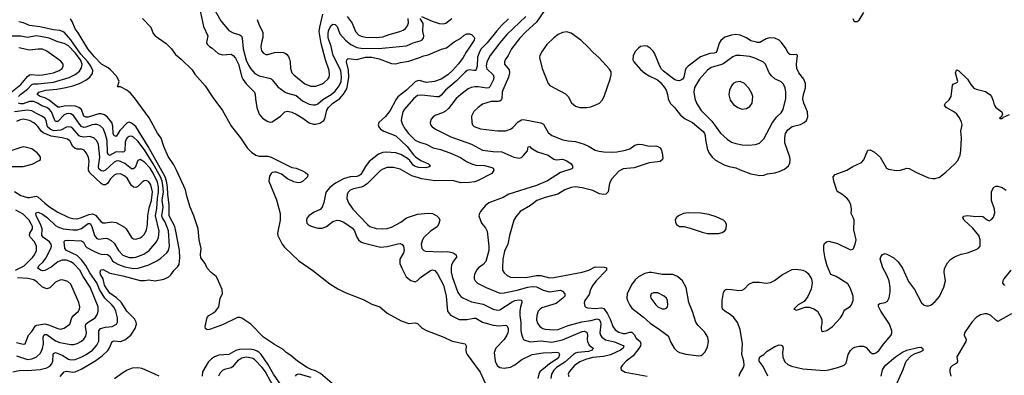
# Model space of a CAD drawing. Header units: inches. Extents: x 1834610 to 2027685, y 642842 to 774116.
# Tile 519 of 632: x 1963198 to 1972289, y 723759 to 727040. Entities that reach past the tile are written whole.
import ezdxf

# ---------------------------------------------------------------- set-up
doc = ezdxf.new("R2010")
doc.units = ezdxf.units.IN
doc.header["$MEASUREMENT"] = 0
doc.layers.add('B9762', color=7, linetype='Continuous')
doc.layers.add('B9772', color=7, linetype='Continuous')

msp = doc.modelspace()

# ---------------------------------------------------------------- linework, layer by layer
at = {"layer": 'B9762', "color": 5}
for points, elevation in [([(1964859.4, 727150), (1964895.3, 726975.3), (1964934.9, 726890), (1964924.4, 726830), (1964930, 726814), (1964950, 726792.4), (1964976.6, 726776.6), (1965030, 726727.5), (1965070, 726716.9), (1965150, 726721.8), (1965170, 726710.2), (1965190, 726685.4), (1965217.7, 726630), (1965249, 726510), (1965258.4, 726490), (1965290, 726449.2), (1965366.3, 726370), (1965372.8, 726350), (1965374.7, 726310), (1965387.8, 726230), (1965409.5, 726169.5), (1965438.7, 726130), (1965490, 726099.1), (1965510, 726094.9), (1965530, 726096.9), (1965606.3, 726150), (1965647.6, 726190), (1965670, 726194.5), (1965710, 726186.3), (1965750, 726168.1), (1965812, 726132), (1965870, 726088.3), (1965910, 726076.9), (1965930, 726075.9), (1965970, 726086.4), (1966006.2, 726110), (1966016.1, 726123.9), (1966034.5, 726205.5), (1966048.8, 726230), (1966090.2, 726269.8), (1966150.4, 726310), (1966186.9, 726353.1), (1966217.3, 726402.7), (1966226.3, 726433.7), (1966236, 726510), (1966234.6, 726574.5), (1966216.5, 726650), (1966218.9, 726670), (1966230, 726681.1), (1966310, 726672.7), (1966390, 726692.9), (1966450, 726692.5), (1966517.7, 726677.7), (1966630, 726634.2), (1966670, 726632.2), (1966713.9, 726646.1), (1966790, 726657.5), (1966890.4, 726689.6), (1966930, 726707), (1966970, 726716.2), (1967093.1, 726766.9), (1967139.8, 726780.2), (1967210, 726834.6), (1967271.6, 726868.4), (1967302, 726898), (1967328, 726910), (1967350, 726910.7), (1967370, 726904), (1967390, 726881), (1967396.3, 726870), (1967395.5, 726850), (1967319.5, 726740.5), (1967291.4, 726690), (1967250, 726632.5), (1967195.1, 726570), (1967151.7, 726530), (1967090, 726491.3), (1967028.7, 726468.7), (1966950, 726458.7), (1966890, 726478), (1966870, 726475.8), (1966850, 726465.8), (1966770, 726389.3), (1966690, 726326.9), (1966670, 726301), (1966617.7, 726202.3), (1966574.1, 726145.9), (1966513.8, 726090), (1966507.9, 726070), (1966513.8, 726050), (1966529, 726029), (1966559.5, 726010), (1966670, 725968.8), (1966775.3, 725870), (1966832.9, 725792.9), (1966852.9, 725772.9), (1966900.3, 725740.3), (1966973, 725710), (1966991, 725690), (1966978.3, 725681.7), (1966947.1, 725672.9), (1966883, 725677), (1966850, 725684.4), (1966830, 725698.5), (1966799.5, 725739.5), (1966777.7, 725757.7), (1966715.7, 725795.7), (1966670.1, 725809.9), (1966582.9, 725817.1), (1966550, 725813), (1966510, 725799.1), (1966426.1, 725730), (1966390, 725685), (1966347.2, 725612.8), (1966330, 725598.4), (1966310, 725592), (1966250, 725589.9), (1966186.8, 725570), (1966114, 725530), (1966062.2, 725490), (1966029.3, 725450), (1966020.6, 725430), (1966006, 725354), (1965991.1, 725308.9), (1965972.1, 725287.9), (1965910, 725259.8), (1965868.8, 725230), (1965852, 725210), (1965845.3, 725190), (1965850, 725162), (1965866.2, 725146.2), (1965890, 725136), (1965950, 725117.4), (1965990, 725114.9), (1966030, 725131.8), (1966090, 725178.5), (1966130, 725189.3), (1966150, 725186.7), (1966190.3, 725170), (1966270, 725115.9), (1966290.1, 725090.1), (1966311.8, 725031.8), (1966325, 725010), (1966348.7, 724990), (1966370, 724980.6), (1966530, 724942.3), (1966590, 724947.1), (1966690, 724973), (1966710, 724974.4), (1966730, 724966.7), (1966741.5, 724950), (1966748.9, 724910), (1966742.8, 724890), (1966709.1, 724830), (1966709.1, 724790.9), (1966726.1, 724746.1), (1966767.9, 724667.9), (1966810, 724631.8), (1966850, 724620.9), (1966870, 724633.4), (1966897.7, 724662.3), (1966990, 724727), (1967010, 724732.6), (1967030, 724724.7), (1967054.5, 724694.5), (1967111.6, 724590), (1967135, 724490), (1967149.4, 724350), (1967174.7, 724314.7), (1967254.4, 724274.4), (1967327.1, 724272.8), (1967390, 724287.2), (1967410, 724286.2), (1967471.7, 724250), (1967570, 724221.5), (1967625.6, 724214.4), (1967682.8, 724222.7), (1967696.6, 724216.6), (1967708.5, 724190), (1967709.4, 724170), (1967706.4, 724150), (1967697, 724130), (1967672.6, 724090), (1967594.7, 724010), (1967579.7, 723970), (1967588.4, 723888.4), (1967607.9, 723850), (1967630, 723830.3), (1967670, 723823.2), (1967730, 723835), (1967770, 723855), (1967834.2, 723905.8), (1967929.9, 723950.1), (1968030, 723966.5), (1968110, 723967.6), (1968152.9, 723972.9), (1968173.7, 723970), (1968182.5, 723950), (1968175.9, 723930), (1968159.6, 723910), (1968090, 723864.5), (1968050.8, 723829.2), (1968021.2, 723810), (1968001.1, 723790), (1967990.6, 723770), (1967981, 723730)], 320), ([(1964986.7, 727150), (1965054.5, 727030), (1965130, 726939), (1965170, 726916.9), (1965230, 726900.9), (1965246.9, 726886.9), (1965252.3, 726870), (1965260.1, 726770), (1965290, 726664.9), (1965310, 726619.7), (1965330, 726588.3), (1965370, 726544.2), (1965410, 726522.1), (1965515.8, 726495.8), (1965530, 726484.6), (1965581.2, 726421.2), (1965650.3, 726370), (1965670, 726360.5), (1965750, 726339.1), (1965807.8, 726290), (1965870, 726259.3), (1965907, 726253), (1965930, 726255.4), (1965950, 726262.7), (1965997.5, 726302.5), (1966073.3, 726350), (1966110, 726378.8), (1966147.9, 726430), (1966165.5, 726470), (1966170.7, 726510), (1966162.1, 726570), (1966091.1, 726710), (1966073.2, 726793.2), (1966046.4, 726873.6), (1966044.8, 726910), (1966050, 726935.8), (1966070, 726983.1), (1966090, 726999.5), (1966110, 726996.4), (1966130, 726975.5), (1966153.8, 726910), (1966205.5, 726850), (1966255.6, 726810), (1966310, 726784.2), (1966350, 726777.3), (1966510, 726773.7), (1966770, 726799.4), (1966830, 726826.7), (1966895.9, 726844.1), (1966910, 726851.4), (1966925.8, 726870), (1966930.7, 726890), (1966921.5, 726930), (1966924.5, 727004.5), (1966897.2, 727050)], 340), ([(1965390, 727042.4), (1965410.2, 726990), (1965443.8, 726923.8), (1965444.3, 726875.7), (1965430.3, 726830), (1965425.7, 726790), (1965432.3, 726752.3), (1965450, 726730.7), (1965470, 726718), (1965490, 726717.1), (1965550, 726737.4), (1965590, 726740.3), (1965630, 726735.8), (1965650, 726730.4), (1965661.8, 726721.8), (1965680, 726700), (1965690, 726674.8), (1965696.2, 726650), (1965699.1, 726590), (1965712, 726550), (1965729.4, 726529.4), (1965830, 726449), (1965886.2, 726426.2), (1965933.5, 726426.5), (1965990, 726448.2), (1966010, 726461.3), (1966043.1, 726490), (1966055, 726510), (1966059.3, 726530), (1966054.8, 726570), (1966021.1, 726670), (1965981.4, 726821.4), (1965963.1, 726930), (1965967.9, 726970), (1965997.5, 727090)], 360), ([(1966221.2, 727070), (1966268.3, 727008.3), (1966297.1, 726930), (1966330, 726897.1), (1966350, 726886.8), (1966390, 726878.3), (1966490, 726875.1), (1966550, 726882.5), (1966610, 726904.1), (1966707.3, 726930), (1966737.2, 726942.8), (1966760.5, 726959.5), (1966778.5, 726981.5), (1966788.3, 727010), (1966785, 727050)], 360), ([(1966909.2, 727070), (1967005.2, 727025.2), (1967070, 727004), (1967110, 727001.4), (1967132.1, 727007.9), (1967186.6, 727050)], 340), ([(1967870.9, 727070), (1967697.1, 726902.9), (1967632.6, 726827.4), (1967542.7, 726710), (1967511.9, 726650), (1967503.5, 726610), (1967510, 726586.7), (1967570.2, 726530), (1967577.1, 726510), (1967572.1, 726487.9), (1967539.9, 726420.1), (1967530.1, 726409.9), (1967510, 726406.8), (1967430, 726419.6), (1967400.4, 726419.6), (1967366.8, 726413.2), (1967339.3, 726400.7), (1967270, 726350.7), (1967227.2, 726312.8), (1967158.3, 726221.7), (1967130, 726195.5), (1967100.6, 726179.4), (1967040.6, 726159.4), (1967015.9, 726144.1), (1966997.8, 726122.3), (1966988.8, 726090), (1966992.2, 726070), (1967006.7, 726050), (1967038, 726030), (1967178.7, 725958.7), (1967370, 725891.1), (1967470, 725836.9), (1967570, 725822.7), (1967650, 725819.3), (1967760.7, 725770), (1967810, 725762.8), (1967830, 725769.2), (1967850, 725787.6), (1967885.4, 725830), (1967893.2, 725866.8), (1967909.4, 725870.6), (1967918.2, 725858.2), (1967979.7, 725819.7), (1968078, 725790), (1968130, 725752.9), (1968153.1, 725746.9), (1968210, 725751.6), (1968250, 725737.5), (1968288.9, 725710), (1968303.1, 725690), (1968302, 725670), (1968294.9, 725665.1), (1968190, 725629.9), (1968070, 725551.7), (1967968.7, 725511.3), (1967713, 725430), (1967661.4, 725398.6), (1967530.2, 725349.8), (1967496.9, 725323.1), (1967451.3, 725268.7), (1967442, 725250), (1967438.7, 725230), (1967461.6, 725161.6), (1967498, 725118), (1967512.9, 725090), (1967528.8, 724948.8), (1967528.3, 724910), (1967500.5, 724810), (1967477.9, 724782.1), (1967433.7, 724750), (1967416.5, 724730), (1967398.7, 724690), (1967393.7, 724670), (1967394.9, 724650), (1967402.6, 724630), (1967426.4, 724610), (1967505.5, 724570), (1967630, 724517.6), (1967670, 724519.8), (1967790, 724544.6), (1967888.3, 724571.7), (1967930, 724576.6), (1967970, 724574.6), (1968030, 724545.6), (1968090, 724529.5), (1968190, 724542.7), (1968210, 724534.9), (1968232.4, 724510), (1968230.2, 724489.8), (1968212.7, 724470), (1968150, 724421.7), (1968020.1, 724379.9), (1968002.6, 724370), (1967985.3, 724350), (1967971.3, 724310), (1967968.3, 724270), (1967978.5, 724238.5), (1968000.3, 724210), (1968028.4, 724190), (1968050, 724184.6), (1968130, 724177.1), (1968170, 724179.8), (1968262.7, 724217.3), (1968387.6, 724252.4), (1968470, 724263.5), (1968530, 724279.8), (1968550, 724270.9), (1968561.5, 724250), (1968564.2, 724230), (1968555.6, 724150), (1968560.8, 724130), (1968573.5, 724110), (1968606.5, 724086.5), (1968690, 724066.7), (1968774.6, 724030), (1968771.3, 724010), (1968745.2, 723990), (1968653.1, 723946.9), (1968588.4, 723931.6), (1968490, 723922.8), (1968430, 723907.4), (1968370, 723884.3), (1968321.5, 723850), (1968270.2, 723790), (1968262.3, 723770), (1968268.8, 723748.8)], 360), ([(1968050, 727134), (1967970, 727016.8), (1967870, 726928.6), (1967813.3, 726866.7), (1967738.1, 726770), (1967707.2, 726710), (1967680.5, 726670), (1967673.2, 726650), (1967674.5, 726630), (1967716.1, 726576.1), (1967721.7, 726550), (1967711.8, 726510), (1967658.8, 726390), (1967653.6, 726370), (1967650.1, 726310), (1967642.1, 726297.9), (1967632.2, 726287.8), (1967616.4, 726283.6), (1967550, 726285.2), (1967470, 726258.8), (1967430, 726230.9), (1967390, 726191.1), (1967368.2, 726150), (1967371.2, 726090), (1967379.7, 726070), (1967394.1, 726054.1), (1967453.8, 726033.8), (1967610, 726012.8), (1967684.5, 726015.5), (1967729.4, 726030), (1967750, 726044.9), (1967802, 726098), (1967830, 726114.4), (1967850, 726118.3), (1968010, 726088.2), (1968035.3, 726075.3), (1968079, 725999), (1968111, 725971), (1968211.9, 725931.9), (1968261, 725921), (1968330, 725914.5), (1968410.8, 725890), (1968456.3, 725870), (1968510, 725836.5), (1968547.9, 725827.9), (1968590, 725820.8), (1968658.9, 725818.9), (1968710, 725821.5), (1968790, 725834.7), (1968830, 725849.1), (1968877.1, 725882.9), (1968910, 725890.2), (1968947.4, 725887.4), (1969010, 725871.5), (1969070, 725874.3), (1969090, 725870.3), (1969110, 725857.1), (1969120.5, 725840.5), (1969130.2, 725810), (1969134.9, 725765.1), (1969131.8, 725748.2), (1969110, 725731.8), (1969010, 725718.1), (1968870, 725672.7), (1968770, 725663.1), (1968730, 725642.2), (1968663.8, 725570), (1968645.2, 725530), (1968630.3, 725450), (1968610, 725429.7), (1968590, 725426), (1968550, 725431.9), (1968490, 725464.8), (1968390, 725488.3), (1968330, 725496), (1968290, 725492.5), (1968230, 725469.8), (1968166.4, 725430), (1968050, 725399.5), (1967972.2, 725370), (1967915.6, 725324.4), (1967817.6, 725270), (1967778.6, 725221.4), (1967761.8, 725190), (1967719.3, 725050), (1967705.8, 724970), (1967674.9, 724905.1), (1967659.8, 724830), (1967654.8, 724750), (1967656.8, 724730), (1967670, 724704), (1967698.6, 724678.6), (1967730, 724663.7), (1967870, 724661.3), (1967970, 724678.6), (1968010, 724680.7), (1968090, 724658), (1968130, 724660.8), (1968390, 724710.1), (1968452.5, 724727.5), (1968510, 724758), (1968595.1, 724755.1), (1968616.3, 724750), (1968615.6, 724730), (1968519.8, 724630), (1968489.4, 724590), (1968467.4, 724550), (1968455, 724505), (1968415.2, 724450), (1968408.3, 724428.3), (1968417.1, 724397.1), (1968426.5, 724386.5), (1968440.6, 724380.6), (1968510, 724373.9), (1968570, 724382.2), (1968590, 724374.1), (1968626.1, 724326.1), (1968654, 724270), (1968673.1, 724210), (1968697.2, 724177.2), (1968730, 724155.6), (1968770, 724143.8), (1968790, 724145.4), (1968830, 724158), (1968850, 724156), (1968870, 724134.5), (1968890, 724100.5), (1968926.3, 724070), (1968933.9, 724050), (1968929.5, 724030), (1968915.5, 724004.5), (1968860.8, 723939.2), (1968798, 723890), (1968759.5, 723850), (1968747.7, 723830), (1968750.6, 723810), (1968787.3, 723787.3), (1968990.1, 723750.1)], 380), ([(1963572, 723748.1), (1963610, 723791.1), (1963630, 723795.9), (1963688.3, 723788.3), (1963710, 723790.8), (1963765.3, 723814.7), (1963890.7, 723889.3), (1963961.1, 723938.9), (1964012.1, 723987.9), (1964028.2, 724011.8), (1964050.5, 724069.5), (1964070, 724077.5), (1964130, 724070.7), (1964170, 724085.3), (1964225.7, 724130), (1964264.6, 724190), (1964276.5, 724230), (1964274.2, 724250), (1964259.3, 724279.3), (1964187.1, 724350), (1964134.1, 724434.1), (1964093.5, 724473.5), (1964030, 724517), (1963990, 724574.1), (1963981.9, 724590), (1963967.5, 724647.5), (1963944.5, 724690), (1963940.9, 724710), (1963947.4, 724732.6), (1963970, 724735.2), (1964030, 724702), (1964150, 724677.4), (1964310, 724633.1), (1964350, 724632.5), (1964390, 724638.1), (1964450, 724631.7), (1964530, 724645.5), (1964573.9, 724666.1), (1964595, 724685), (1964625.8, 724730), (1964658, 724762), (1964670, 724781.3), (1964676.9, 724843.1), (1964672.6, 724912.6), (1964639.7, 725090), (1964629.2, 725130), (1964578.1, 725230), (1964577.2, 725330), (1964565.6, 725425.6), (1964562.7, 725497.3), (1964553.3, 725550), (1964540.4, 725590), (1964385.8, 725870), (1964270, 726055.3), (1964230, 726086.1), (1964210, 726092.9), (1964190, 726086.8), (1964124.1, 726015.9), (1964090, 725961.8), (1964083.6, 725963.6), (1964070, 725968.6), (1964062.1, 725990), (1964058.1, 726058.1), (1964049.9, 726090), (1964010, 726139.9), (1963981.3, 726161.3), (1963950, 726171.6), (1963930, 726169.9), (1963830, 726141.1), (1963810, 726139.4), (1963789.4, 726149.4), (1963767.6, 726210), (1963744.8, 726230), (1963710, 726241.7), (1963670, 726245.4), (1963610, 726241.8), (1963570, 726231.2), (1963550, 726231.9), (1963470, 726298.3), (1963430, 726317.4), (1963387.2, 726330), (1963359.8, 726350), (1963376.2, 726370), (1963438.3, 726390), (1963541.2, 726398.8), (1963625.4, 726414.6), (1963689.9, 726430.1), (1963750, 726450.6), (1963810, 726481.8), (1963844.7, 726510), (1963870, 726543.1), (1963872, 726570), (1963855.6, 726610), (1963826.8, 726650), (1963761.8, 726721.8), (1963670, 726852.7), (1963610, 726924.9), (1963570, 726940.9), (1963510, 726946.2), (1963385.3, 726974.7), (1963290, 726986.7), (1963234.3, 727010), (1963190, 727020.9)], 320), ([(1966083.5, 723683.5), (1965975.1, 723775.1), (1965930, 723799.4), (1965890, 723810.6), (1965852.1, 723830), (1965763.6, 723890), (1965701.2, 723941.2), (1965657.2, 723970), (1965630, 723996.3), (1965550, 724042.4), (1965449.6, 724110), (1965330.8, 724230.8), (1965250, 724286.9), (1965230, 724292.8), (1965210, 724291.2), (1965070, 724225.7), (1964950, 724182.4), (1964930, 724179.5), (1964913.2, 724190), (1964909.5, 724210), (1964930, 724290.8), (1964943.7, 724310), (1964986.2, 724333.8), (1965007.7, 724352.3), (1965035.8, 724390), (1965049.5, 724470.5), (1965069.2, 724510.8), (1965066.6, 724550), (1965024, 724650), (1965011.1, 724670), (1964966.9, 724706.9), (1964928.2, 724748.2), (1964909.6, 724789.6), (1964870, 724842), (1964867.9, 724872.1), (1964874.5, 724930), (1964854.3, 725010), (1964847.3, 725110), (1964806.9, 725230), (1964771.1, 725310), (1964740.7, 725410), (1964729.4, 725470), (1964646.3, 725650), (1964620.1, 725700.1), (1964570, 725778), (1964529.8, 725870), (1964505.7, 725945.7), (1964470, 725992.7), (1964392.7, 726132.7), (1964257.7, 726317.7), (1964220.6, 726360.6), (1964188.7, 726388.7), (1964130, 726419.1), (1964101.5, 726421.5), (1964115.5, 726470), (1964096, 726516), (1964037.4, 726577.4), (1964015.6, 726595.6), (1963953.8, 726630), (1963890, 726695.9), (1963828.7, 726770), (1963739, 726919), (1963710, 726956.3), (1963681.6, 727021.6), (1963666.2, 727046.2)], 280), ([(1964330.9, 727050.9), (1964408.2, 726970), (1964432, 726912), (1964447.7, 726890), (1964550, 726821.1), (1964598.3, 726770), (1964637, 726717), (1964690, 726674.3), (1964790, 726576.9), (1964816.5, 726536.5), (1964910.2, 726430), (1964981.8, 726321.9), (1965070, 726200.7), (1965154.9, 726054.9), (1965238, 725950), (1965298.5, 725858.5), (1965338.6, 725818.6), (1965379.5, 725790), (1965410, 725780.8), (1965490, 725779.3), (1965520.3, 725770), (1965710, 725675.2), (1965750, 725668.4), (1965810, 725643.8), (1965836, 725630), (1965858, 725610), (1965854.8, 725590), (1965838, 725570), (1965810, 725547.1), (1965790, 725536.3), (1965770, 725533.3), (1965730, 725544.8), (1965671.8, 725570), (1965614.3, 725614.3), (1965570, 725631.8), (1965550, 725634.2), (1965530.2, 725629.8), (1965518.5, 725621.5), (1965503.7, 725596.3), (1965499.7, 725550), (1965570, 725379.1), (1965601.7, 725250), (1965603.5, 725190), (1965579.9, 725070), (1965581.7, 725050), (1965620.4, 724970), (1965642, 724942), (1965775.6, 724815.6), (1965905.5, 724725.5), (1966062.9, 724602.9), (1966135.7, 724555.7), (1966203.4, 724523.4), (1966370, 724457.2), (1966450, 724413.9), (1966522.4, 724390), (1966591.8, 724331.8), (1966720.9, 724260.9), (1966790, 724235.4), (1966850, 724242.6), (1966870, 724237.7), (1966914.3, 724194.3), (1966953.4, 724173.4), (1967113.1, 724110), (1967192.2, 724072.2), (1967310.2, 724050), (1967319.7, 724030), (1967316.6, 723990), (1967319.5, 723970), (1967329.5, 723950), (1967450, 723787), (1967512.5, 723652.5)], 280), ([(1967712.4, 727047.6), (1967650, 726989.9), (1967602.4, 726937.6), (1967514.6, 726825.4), (1967460.4, 726770), (1967445.8, 726750), (1967424.6, 726695.4), (1967422.5, 726610), (1967410, 726571.1), (1967390, 726569.8), (1967350, 726578), (1967330, 726571.6), (1967310, 726556.5), (1967228.2, 726471.8), (1967128.6, 726390), (1967090, 726341.8), (1967070, 726329), (1967050, 726327), (1966910, 726344.7), (1966870, 726339.8), (1966834, 726310), (1966750, 726214.8), (1966735.2, 726190), (1966722.2, 726130), (1966721.5, 726110), (1966730, 726079.3), (1966757.8, 726030), (1966787.7, 725990), (1966850, 725929.4), (1966890, 725909.3), (1966950, 725891), (1967017.1, 725857.1), (1967083.2, 725843.2), (1967170.6, 725810.6), (1967269, 725769), (1967323.1, 725730), (1967370.4, 725710), (1967410, 725698.6), (1967490, 725693.5), (1967556, 725676), (1967568.2, 725670), (1967575.5, 725650), (1967558.7, 725621.3), (1967426, 725554), (1967396.6, 725543.4), (1967350, 725536.8), (1967270, 725534.8), (1967195.4, 725555.4), (1967030, 725552.9), (1966910, 725572.6), (1966818, 725598), (1966710, 725661.1), (1966650, 725677.4), (1966590, 725676.5), (1966550, 725661.4), (1966530, 725647.6), (1966410, 725529.8), (1966376, 725504), (1966350, 725493.4), (1966279.5, 725480.5), (1966250, 725466.2), (1966232.8, 725450), (1966221.3, 725430), (1966219.6, 725390), (1966234, 725350), (1966274.9, 725290), (1966410, 725150.3), (1966432.4, 725132.4), (1966490, 725113.5), (1966550, 725110.1), (1966590, 725114.4), (1966630, 725125.4), (1966718, 725170), (1966770, 725210.2), (1966870, 725245.7), (1966970, 725255.6), (1967010.2, 725250.2), (1967050.3, 725230.3), (1967067.3, 725210), (1967076.3, 725190), (1967065.5, 725150), (1967051.2, 725128.8), (1966990, 725089.7), (1966930.3, 725030), (1966917, 725010), (1966904.2, 724970), (1966912.4, 724930), (1966930, 724910.4), (1966945, 724904.9), (1967090, 724897.8), (1967150, 724902), (1967200.5, 724890), (1967228.2, 724870), (1967230.4, 724850), (1967200.9, 724810), (1967185.2, 724774.8), (1967180.7, 724750), (1967181.4, 724710), (1967190.9, 724670), (1967243.9, 724523.9), (1967270, 724485.5), (1967290, 724473.6), (1967370, 724437.5), (1967476.3, 724416.3), (1967570, 724367.8), (1967610, 724359.4), (1967630, 724364.1), (1967744, 724436), (1967770, 724447.7), (1967810, 724455), (1967832.4, 724452.4), (1967835.4, 724430), (1967820.9, 724390), (1967814.6, 724350), (1967815.7, 724310), (1967826.4, 724246.4), (1967824.6, 724170), (1967830, 724137.3), (1967842.7, 724102.7), (1967850.2, 724090.2), (1967862.1, 724082.1), (1967910, 724067.5), (1968010, 724075.5), (1968110, 724064.4), (1968210, 724086.9), (1968390, 724162.1), (1968410, 724165.4), (1968435.4, 724155.4), (1968440.9, 724130), (1968437, 724090), (1968440.8, 724070), (1968457, 724037), (1968493.7, 724010), (1968484.6, 723990), (1968450, 723979.4), (1968350.5, 723969.5), (1968330, 723961.6), (1968310, 723949.4), (1968230, 723879.9), (1968154.6, 723830), (1968130, 723807.2), (1968107, 723770), (1968101.7, 723730)], 340), ([(1963186.6, 726330), (1963210, 726353.7), (1963270, 726398.5), (1963310, 726441.7), (1963330, 726448.8), (1963370, 726446.8), (1963510, 726463.3), (1963654.5, 726505.5), (1963710, 726534.1), (1963750, 726565.7), (1963770, 726596), (1963776.2, 726630), (1963758.6, 726670), (1963710, 726734.8), (1963650, 726798.7), (1963610, 726821.2), (1963550, 726834.1), (1963469.2, 726869.2), (1963390, 726885.3), (1963350, 726889.9), (1963270, 726875), (1963210, 726886.5), (1963110, 726888.7)], 340), ([(1970000, 726831.2), (1969950, 726843.2), (1969910, 726871.4), (1969850, 726896.5), (1969810, 726902.8), (1969770, 726898.2), (1969710, 726878.5), (1969673.1, 726846.9), (1969656.4, 726823.6), (1969635.4, 726750), (1969624, 726736), (1969610, 726729.9), (1969570, 726726.4), (1969484.4, 726695.6), (1969369.6, 726610.3), (1969350, 726588), (1969342.3, 726570), (1969330.1, 726510), (1969316.6, 726490), (1969290, 726477), (1969270, 726477.2), (1969246.2, 726486.2), (1969222.5, 726502.5), (1969143.3, 726563.3), (1969124, 726584), (1969107.1, 726610), (1969059.1, 726730), (1969046, 726750), (1969018, 726778), (1968990, 726794.7), (1968970, 726799.7), (1968930, 726793.3), (1968910, 726778.4), (1968884.9, 726750), (1968861.3, 726710), (1968858.4, 726670), (1968868, 726650), (1968930, 726580.3), (1968970, 726547.2), (1969010, 726520.9), (1969085.9, 726485.9), (1969110, 726464.4), (1969152.8, 726412.8), (1969167.9, 726387.9), (1969180.2, 726350), (1969184.8, 726310), (1969202.6, 726270), (1969242.4, 726230), (1969299.2, 726159.2), (1969343.5, 726123.5), (1969410, 726091.6), (1969508.5, 726008.5), (1969520.8, 725990), (1969526.4, 725970), (1969530.1, 725930), (1969550, 725839.1), (1969565.7, 725805.7), (1969590.2, 725770.2), (1969623.5, 725743.5), (1969702, 725702), (1969750, 725684.9), (1969810, 725673.4), (1969850, 725653.8), (1969950, 725616.5), (1970000, 725607.1)], 420), ([(1963069.1, 726330), (1963210, 726441.9), (1963270, 726515.3), (1963290, 726529.6), (1963310, 726534.4), (1963370, 726528.7), (1963410, 726530.1), (1963509.4, 726550.6), (1963562, 726570), (1963589.7, 726590), (1963599.7, 726610), (1963599.7, 726630), (1963577.2, 726657.2), (1963450, 726748), (1963410, 726766.6), (1963370, 726767.5), (1963290, 726758.6), (1963190, 726779.3)], 360), ([(1970000, 726678.3), (1969985.2, 726685.2), (1969939.4, 726699.4), (1969850, 726710.5), (1969810, 726709), (1969782.1, 726697.9), (1969690.6, 726629.4), (1969582.9, 726597.2), (1969550, 726573.3), (1969473.6, 726490), (1969430, 726414.5), (1969421.8, 726370), (1969431.3, 726311.3), (1969446.5, 726270), (1969490, 726202.3), (1969590, 726103.2), (1969670, 725991.8), (1969730, 725938.7), (1969770.6, 725910), (1969810, 725895.8), (1969870, 725885.5), (1969930, 725881.7), (1969990, 725887.6), (1970000, 725891)], 440), ([(1963136.3, 723790), (1963210, 723805.7), (1963270, 723803.9), (1963386.9, 723813.1), (1963450, 723826), (1963477.2, 723842.8), (1963495.8, 723864.2), (1963503.4, 723890), (1963506, 723950), (1963510, 723959.5), (1963530, 723968.1), (1963590, 723943.6), (1963648.7, 723908.7), (1963670, 723901.7), (1963710, 723905.4), (1963771.9, 723930), (1963811.6, 723950), (1963869.8, 723990), (1963910, 724036.2), (1963927.9, 724072.1), (1963929.2, 724170), (1963945.1, 724190), (1963990, 724203.7), (1964052.7, 724210), (1964091.3, 724230), (1964101.5, 724250), (1964099.8, 724290), (1964086.1, 724350), (1964070, 724385), (1964050.2, 724410.2), (1963983.5, 724470), (1963935.9, 724550), (1963910.4, 724610.4), (1963845.3, 724705.3), (1963810, 724770.5), (1963770, 724823.6), (1963730, 724863.2), (1963631.3, 724910), (1963614, 724930), (1963607.5, 724992.5), (1963618.9, 725001.1), (1963635.4, 725004.6), (1963770, 725000.1), (1963786.4, 724986.4), (1963804.5, 724950), (1963819.3, 724939.3), (1963870, 724909.2), (1963930, 724881.7), (1963950, 724875.6), (1964010, 724871.8), (1964030, 724858.8), (1964056.2, 724816.2), (1964070, 724801.8), (1964110, 724779.9), (1964170, 724759.4), (1964250, 724744.9), (1964293, 724747), (1964390, 724777.9), (1964464.9, 724815.1), (1964501, 724839), (1964556.5, 724890), (1964570.6, 724910), (1964580.7, 724950), (1964571.3, 725091.3), (1964540.6, 725170), (1964516.3, 725210), (1964510.9, 725230), (1964524.1, 725310), (1964513.2, 725373.2), (1964524.5, 725450), (1964521.3, 725510), (1964513.5, 725550), (1964498.3, 725590), (1964431.7, 725710), (1964350, 725839.7), (1964290, 725919.9), (1964250, 725956.5), (1964230, 725963.7), (1964210, 725962.3), (1964190.1, 725949.9), (1964182.1, 725937.9), (1964171.2, 725908.8), (1964168.8, 725831.2), (1964159.5, 725820.5), (1964150, 725816.3), (1964090, 725820.1), (1964028.1, 725788.1), (1964016.9, 725796.9), (1964009.9, 725809.9), (1964006.4, 725926.4), (1963986.9, 725990), (1963970, 726034.4), (1963940.9, 726060.9), (1963912, 726072), (1963890, 726073.6), (1963866.3, 726070), (1963810, 726046.9), (1963790, 726045.4), (1963770, 726055.7), (1963750, 726076.7), (1963695.8, 726155.8), (1963670, 726170.8), (1963650, 726173.6), (1963630, 726171.4), (1963610, 726160.7), (1963550, 726100.8), (1963530, 726099.8), (1963518.4, 726118.4), (1963492.3, 726190), (1963470, 726215.1), (1963450, 726229), (1963403.4, 726243.4), (1963362.6, 726270), (1963330, 726283.8), (1963290, 726284), (1963230, 726263.7), (1963210, 726262.1), (1963186.4, 726270)], 340), ([(1963170, 723937.3), (1963270, 723905.1), (1963310.4, 723909.6), (1963350, 723926.8), (1963390, 723962.7), (1963410, 724004.9), (1963417.3, 724050), (1963413.8, 724110), (1963422.2, 724130), (1963430, 724135.2), (1963450, 724134.2), (1963530, 724076.8), (1963570, 724060.1), (1963670, 724042.2), (1963697.1, 724042.9), (1963730, 724051.1), (1963770, 724073.4), (1963790, 724091.5), (1963810, 724119.3), (1963815, 724150), (1963806.9, 724210), (1963809.9, 724230.1), (1963830.3, 724249.7), (1963894.2, 724290), (1963916.4, 724323.6), (1963923.2, 724350), (1963921.7, 724390), (1963850, 724570.8), (1963784.7, 724670), (1963752.3, 724730), (1963696.3, 724790), (1963670, 724805.9), (1963630, 724820.3), (1963590, 724821.6), (1963550, 724806.9), (1963490, 724755.8), (1963430, 724724.7), (1963410, 724722.4), (1963390, 724727.5), (1963366.9, 724746.9), (1963376.2, 724770), (1963413.8, 724806.2), (1963439.4, 724840.6), (1963484.9, 724930), (1963490.5, 724950), (1963487.8, 724970), (1963474.7, 724990), (1963417.5, 725030), (1963402.8, 725050), (1963406.7, 725110), (1963391.6, 725151.6), (1963349.2, 725230), (1963346.2, 725250), (1963350, 725259.1), (1963370, 725264.7), (1963410, 725245.1), (1963455.7, 725210), (1963530, 725139.5), (1963550, 725127.2), (1963600.5, 725110), (1963690, 725099.3), (1963730, 725099.3), (1963770, 725113.1), (1963830, 725158.9), (1963850, 725158.2), (1963865.5, 725130), (1963887.7, 725047.7), (1963910, 725020.2), (1963930, 725014.5), (1963990, 725025), (1964010, 725022.2), (1964042.5, 725002.5), (1964070, 724978), (1964110.1, 724910.1), (1964150, 724867.3), (1964210, 724845.9), (1964245.2, 724845.2), (1964270, 724850.1), (1964343, 724876.9), (1964395, 724910), (1964459.8, 724990), (1964478.4, 725030), (1964484.5, 725090), (1964451.9, 725230), (1964463.5, 725296.5), (1964470, 725390), (1964481.3, 725450), (1964478.8, 725498.8), (1964470, 725540.2), (1964430, 725625), (1964402.2, 725670), (1964350, 725724.7), (1964310, 725750.8), (1964290, 725742), (1964263, 725677), (1964250, 725662.4), (1964230, 725664.7), (1964170, 725711.3), (1964130, 725731.9), (1964110, 725736.4), (1964090, 725734.4), (1964070, 725725.7), (1963990, 725652.1), (1963970, 725642.3), (1963950, 725645.9), (1963930, 725664.2), (1963925, 725685), (1963936.8, 725770), (1963927.1, 725887.1), (1963910, 725923.1), (1963886.9, 725946.9), (1963850, 725962.4), (1963790, 725956.7), (1963761.1, 725961.1), (1963748.3, 725968.3), (1963690, 726035), (1963670, 726047.4), (1963650, 726051.9), (1963630, 726048.5), (1963579.3, 726020.7), (1963510, 726015.7), (1963478.4, 726030), (1963456.4, 726050), (1963443.1, 726110), (1963430, 726132.5), (1963410, 726147.6), (1963352.8, 726172.8), (1963310, 726200.2), (1963270, 726205.9), (1963150, 726190.3)], 360), ([(1963150, 725453.3), (1963210, 725417.2), (1963270, 725400.4), (1963290, 725398.1), (1963350, 725410.1), (1963366.5, 725406.5), (1963430, 725347.5), (1963474.3, 725314.3), (1963550, 725264.8), (1963653.3, 725213.3), (1963690, 725204.3), (1963730, 725202.9), (1963770, 725213.9), (1963836.5, 725243.5), (1963870, 725249.7), (1963897.4, 725237.4), (1963950, 725174.4), (1963966.7, 725166.7), (1963990, 725163.9), (1964050, 725174.6), (1964090, 725168.1), (1964165.8, 725125.8), (1964180.7, 725110), (1964229.3, 725029.3), (1964250, 725018), (1964270, 725015.6), (1964310, 725026.9), (1964330, 725039), (1964350, 725061.1), (1964370, 725100.5), (1964379.6, 725150), (1964380.8, 725230), (1964394.8, 725305.2), (1964414.1, 725370), (1964425.6, 725450), (1964410, 725516.1), (1964390, 725542.2), (1964370, 725554.6), (1964347.7, 725552.3), (1964330, 725540.8), (1964290, 725501.1), (1964270.1, 725489.9), (1964250, 725493), (1964230, 725510.7), (1964190, 725576.5), (1964170, 725596.3), (1964130, 725616.5), (1964090, 725614.5), (1964070, 725604.1), (1964036.8, 725570), (1964010, 725529), (1963990, 725515.2), (1963970, 725515.6), (1963950, 725527), (1963843.9, 725630), (1963834.7, 725650), (1963833, 725670), (1963838.2, 725730), (1963832.9, 725770), (1963812.2, 725812.2), (1963794.5, 725834.5), (1963770, 725844.9), (1963730, 725844.4), (1963709.2, 725850), (1963688.5, 725870), (1963661.7, 725921.7), (1963638.3, 725938.3), (1963589.9, 725949.9), (1963490, 725964.2), (1963415, 725995), (1963395.8, 726010), (1963370, 726049.8), (1963350.6, 726070.6), (1963328.2, 726088.2), (1963290, 726108.4), (1963230, 726120.8), (1963202.8, 726117.2), (1963170, 726100.7)], 380), ([(1963130, 725685), (1963230, 725684.7), (1963314.7, 725705.3), (1963379.1, 725740.9), (1963389.2, 725750), (1963389.5, 725770), (1963378.7, 725790), (1963359.7, 725810), (1963310, 725846.9), (1963250, 725864.6), (1963230, 725866), (1963210, 725860.7), (1963070, 725813.3)], 420), ([(1963158.2, 724730), (1963239.9, 724770), (1963320.2, 724850), (1963336.1, 724870), (1963354.5, 724910), (1963354.7, 724950), (1963334.7, 724990), (1963299.4, 725030), (1963288.9, 725050), (1963291.6, 725070), (1963316.6, 725110), (1963315.3, 725130), (1963307.7, 725150), (1963284.3, 725190), (1963230, 725245.1), (1963163.4, 725283.4)], 380), ([(1963170, 724061.4), (1963230, 724044.9), (1963249.7, 724050.3), (1963279.4, 724130), (1963310, 724162.7), (1963345.5, 724214.5), (1963357.4, 724222.6), (1963430, 724232.7), (1963465.3, 724225.3), (1963550, 724188.9), (1963574.3, 724185.7), (1963610, 724192.6), (1963659.7, 724230), (1963681.1, 724290), (1963696.3, 724310), (1963741.3, 724350), (1963751.6, 724368.4), (1963754.2, 724390), (1963743.1, 724430), (1963670, 724598.4), (1963643.5, 724623.5), (1963590, 724640.5), (1963570, 724637.4), (1963530, 724616.9), (1963475.3, 724564.7), (1963450, 724557.3), (1963410, 724572), (1963358.7, 724618.7), (1963330, 724638.1), (1963272.1, 724652.1), (1963176.9, 724656.9)], 380), ([(1969839.4, 723750), (1969846.9, 723773.1), (1969880.2, 723830), (1969886.5, 723853.5), (1969883.6, 723890), (1969864.5, 723950), (1969872.7, 724050), (1969850, 724182), (1969824.7, 724244.7), (1969790.8, 724290.8), (1969759.2, 724319.2), (1969709, 724350), (1969688.4, 724370), (1969682.9, 724390), (1969682.8, 724450), (1969697.1, 724522.9), (1969710, 724544), (1969728.2, 724551.8), (1969770, 724551.4), (1969838.3, 724541.7), (1969870, 724543.8), (1969890, 724557.1), (1969930, 724598.3), (1969970, 724616.5), (1970000, 724617.9)], 380), ([(1965619, 723659), (1965542.5, 723770), (1965490, 723862.2), (1965427.4, 723950), (1965410, 723969), (1965390, 723981.4), (1965370, 723991.2), (1965330, 723999.6), (1965230, 723997.1), (1965192.8, 723987.2), (1965130, 723951.3), (1965036.4, 723943.6), (1964998, 723930), (1964967.9, 723910), (1964939.4, 723880.6), (1964887.5, 723790), (1964882.8, 723750)], 320), ([(1965558.6, 723618.6), (1965467.4, 723790), (1965436, 723830), (1965365, 723905), (1965350, 723914.5), (1965310, 723924.1), (1965290, 723925.3), (1965250, 723916.9), (1965210, 723892.4), (1965163.1, 723836.9), (1965150, 723828.9), (1965090, 723812.5), (1965070, 723801.4), (1965050, 723781.7), (1965033.4, 723750)], 340), ([(1964485.3, 723750), (1964447.2, 723770), (1964330, 723821.3), (1964290, 723826.6), (1964235.5, 723824.5), (1964190, 723806.3), (1964150, 723781.8), (1964074.8, 723725.2)], 320), ([(1965890, 723739.3), (1965790, 723766.7), (1965770, 723768.9), (1965750, 723762.2), (1965740.7, 723750)], 320)]:
    msp.add_lwpolyline(points, dxfattribs=dict(at, elevation=elevation))
for points, elevation in [([(1968250, 726926.8), (1968210, 726921.2), (1968170, 726902.9), (1968130, 726872.3), (1968066.5, 726810), (1968022, 726750), (1968002, 726710), (1967997.8, 726690), (1968020.7, 726590), (1968078.7, 726450), (1968091.5, 726431.5), (1968236.2, 726356.2), (1968261.1, 726330), (1968294, 726274), (1968330, 726240.9), (1968370, 726229.2), (1968430, 726229.3), (1968470, 726236.3), (1968523.7, 726256.3), (1968549.9, 726270.2), (1968579.5, 726300.5), (1968598.6, 726341.4), (1968649.9, 726490), (1968659.3, 726530), (1968658.6, 726558.6), (1968644.1, 726584.1), (1968548.6, 726688.6), (1968490, 726740.4), (1968447.4, 726787.4), (1968379.7, 726850), (1968290, 726914.6)], 420), ([(1969850, 726469.3), (1969810, 726462.7), (1969786.8, 726450), (1969770.4, 726429.6), (1969753, 726390), (1969746.9, 726346.9), (1969757.3, 726297.3), (1969790, 726256.3), (1969830, 726228.2), (1969870, 726214.9), (1969910, 726220.4), (1969940.1, 726239.9), (1969959.6, 726270), (1969966, 726330), (1969958.2, 726358.2), (1969930, 726409.4), (1969890, 726452)], 460), ([(1969370, 725256.9), (1969326, 725250), (1969281, 725230), (1969258, 725210), (1969251.3, 725190), (1969252, 725170), (1969262, 725150), (1969290, 725132), (1969330, 725131), (1969390, 725117.3), (1969498.2, 725078.2), (1969547.5, 725067.5), (1969650, 725067.3), (1969683.9, 725076.1), (1969708.2, 725091.8), (1969719.6, 725110), (1969724.5, 725150), (1969715.1, 725170), (1969695.1, 725190), (1969630, 725221.7), (1969560.9, 725240.9), (1969486.5, 725253.5)], 420), ([(1969010, 724708.1), (1968970, 724697.7), (1968910, 724665.8), (1968881.2, 724638.8), (1968846.9, 724593.1), (1968807.2, 724510), (1968803.9, 724470), (1968808.8, 724450), (1968830, 724405.7), (1968850, 724376.5), (1968956.3, 724296.3), (1969019.5, 724239.5), (1969116.1, 724176.1), (1969175.3, 724130), (1969190.2, 724110), (1969206.6, 724066.6), (1969241.1, 724010), (1969270, 723980.3), (1969290, 723969.2), (1969350, 723953.8), (1969470, 723937.6), (1969490, 723942.4), (1969506.7, 723953.3), (1969525.6, 723974.4), (1969550, 724021), (1969558.9, 724070), (1969552.8, 724110), (1969521, 724161), (1969460, 724220), (1969439.8, 724250), (1969410, 724346.6), (1969375.3, 724430), (1969352.6, 724570), (1969317.4, 724630), (1969271.8, 724670), (1969230, 724689.6), (1969130.3, 724689.8), (1969030, 724708)], 420), ([(1969050, 724520.5), (1969028.4, 724510), (1969021.3, 724490), (1969025.3, 724470), (1969070, 724408.4), (1969090.7, 724390), (1969130, 724372.4), (1969150, 724370.5), (1969170, 724378.8), (1969178, 724390), (1969182.4, 724410), (1969178.5, 724450), (1969170, 724471.2), (1969149.6, 724490), (1969090, 724519.1)], 440)]:
    msp.add_lwpolyline(points, close=True, dxfattribs=dict(at, elevation=elevation))
at = {"layer": 'B9772', "color": 5}
for points, elevation in [([(1970890.7, 727050), (1970898.8, 727030), (1970910, 727023), (1970930, 727023), (1970950, 727034.8), (1970993.4, 727106.6)], 420), ([(1970000, 725607.1), (1970030, 725601.5), (1970070, 725606.3), (1970102, 725618), (1970170, 725625.5), (1970210, 725637.7), (1970259.6, 725660.4), (1970295.6, 725690), (1970310, 725716), (1970313.1, 725750), (1970309.7, 725770.3), (1970262.9, 725902.9), (1970262.1, 725950), (1970269.5, 725990.5), (1970290, 726023.8), (1970330, 726054), (1970407, 726073), (1970442, 726090), (1970461.6, 726110), (1970476.1, 726143.9), (1970473.3, 726190), (1970436.8, 726270), (1970429.1, 726309.1), (1970434.3, 726350), (1970454.2, 726410), (1970454.8, 726450), (1970438.2, 726490), (1970390.8, 726550), (1970372.5, 726590), (1970370.9, 726629.1), (1970379, 726710), (1970370, 726717.2), (1970345.8, 726714.2), (1970310, 726719.7), (1970294.5, 726730), (1970276.3, 726770), (1970230.9, 726830), (1970209.7, 726850), (1970170, 726869.8), (1970130, 726873.8), (1970110, 726869.8), (1970090, 726864.1), (1970030.4, 726830), (1970010, 726828.8), (1970000, 726831.2)], 420), ([(1970000, 725891), (1970030, 725901.3), (1970070, 725939.3), (1970150, 726090.3), (1970190, 726143.1), (1970230, 726180.4), (1970248.4, 726210), (1970271.9, 726311.9), (1970272.1, 726370), (1970264.4, 726410), (1970250, 726444.5), (1970230, 726466), (1970170, 726494.8), (1970140.2, 726520.2), (1970119.2, 726550), (1970082.6, 726630), (1970067, 726647), (1970000, 726678.3)], 440), ([(1970000, 724617.9), (1970030, 724619.2), (1970090, 724609.1), (1970130, 724615.8), (1970166.3, 724633.7), (1970239.5, 724690), (1970330, 724736.1), (1970370, 724737.3), (1970430, 724728.9), (1970457, 724717), (1970478.2, 724698.2), (1970508.7, 724650), (1970516, 724610), (1970506.5, 724553.5), (1970475.6, 724484.4), (1970441.4, 724438.6), (1970386.8, 724410), (1970344.7, 724370), (1970370, 724358.8), (1970450, 724386.8), (1970486.4, 724386.4), (1970530, 724371), (1970564.7, 724350), (1970597.3, 724290), (1970602.8, 724270), (1970605.4, 724234.6), (1970598, 724210), (1970598, 724190), (1970602, 724170), (1970610, 724162), (1970650, 724171), (1970701.2, 724210), (1970778, 724290), (1970798.3, 724321.7), (1970806, 724350), (1970816.2, 724363.8), (1970865.1, 724394.9), (1970878.7, 724410), (1970892.2, 724450), (1970893.1, 724490), (1970870, 724560.9), (1970842.8, 724602.8), (1970736, 724670), (1970687, 724690), (1970654, 724770), (1970634.9, 724834.9), (1970622, 724910), (1970623.8, 724956.2), (1970630, 724976), (1970648.7, 724990), (1970670, 724997.3), (1970750, 724973.4), (1970870, 724917.3), (1970890, 724922.8), (1970895.1, 724930), (1970913, 724970), (1970920.5, 725010), (1970900.6, 725100.6), (1970901.2, 725190), (1970894.8, 725214.8), (1970875.4, 725250), (1970878.6, 725290), (1970872.2, 725330), (1970852.1, 725372.1), (1970834, 725394), (1970790, 725431.1), (1970752.3, 725450), (1970742.7, 725462.7), (1970714.7, 725550), (1970710, 725591), (1970728.3, 725611.7), (1970836, 725650), (1970890, 725686), (1970970, 725720.5), (1970993.1, 725746.9), (1971030, 725834.8), (1971050, 725838.8), (1971090, 725817.3), (1971144, 725770), (1971201, 725670), (1971219.1, 725659.1), (1971290, 725647.6), (1971330, 725651.4), (1971390, 725668.5), (1971410, 725668), (1971473.5, 725633.5), (1971590, 725580.4), (1971630, 725573), (1971650, 725573.4), (1971690, 725587.7), (1971750, 725634), (1971830, 725705.5), (1971859.5, 725740.5), (1971880.5, 725790), (1971887, 725833), (1971894, 725950), (1971887.7, 726010), (1971898.8, 726070), (1971894.8, 726094.8), (1971875.2, 726135.2), (1971849.3, 726169.3), (1971827.9, 726187.9), (1971752, 726230), (1971737, 726250), (1971746.6, 726270), (1971781.1, 726298.9), (1971799.3, 726330), (1971810, 726436), (1971815.3, 726444.7), (1971857.5, 726462.5), (1971861.2, 726470), (1971839.3, 726550), (1971846, 726574), (1971850, 726576), (1971870, 726566.8), (1971950, 726490.6), (1971980.3, 726440.3), (1972008.8, 726408.8), (1972030, 726397.6), (1972116.5, 726376.5), (1972154, 726350), (1972170.7, 726330), (1972187.3, 726290), (1972195.2, 726255.2), (1972210, 726231), (1972264.7, 726190), (1972270.8, 726169.2), (1972258.8, 726141.2), (1972246, 726130), (1972246.8, 726126.8), (1972270, 726128.7), (1972281.2, 726138.8), (1972336.5, 726163.5)], 380), ([(1970105.1, 723750), (1970061.1, 723841.1), (1970026.6, 723890), (1970025.1, 723910), (1970032.3, 723927.7), (1970070, 723951), (1970099.3, 723980.7), (1970170, 724025.5), (1970210, 724039.3), (1970230, 724038), (1970240.7, 724030), (1970246.4, 724010), (1970240.7, 723970), (1970245.1, 723925.1), (1970262.9, 723882.9), (1970290, 723857.7), (1970324.3, 723844.3), (1970430, 723817.8), (1970630, 723804.2), (1970670, 723808.2), (1970753.2, 723830), (1970810, 723852), (1970829.8, 723870.2), (1970848.5, 723950), (1970870, 723988.2), (1970890, 724010.3), (1970910, 724018.4), (1970950, 724028.2), (1970990, 724026), (1971013.8, 724013.8), (1971050, 723970.6), (1971070, 723958.4), (1971090, 723960.3), (1971110, 723970.4), (1971134.3, 723990), (1971173.2, 724046.8), (1971245.2, 724130), (1971249.4, 724150.6), (1971249.4, 724170), (1971227.6, 724230), (1971148.4, 724350), (1971127.2, 724392.8), (1971127.5, 724412.5), (1971138.6, 724421.4), (1971190, 724430.4), (1971210, 724442), (1971227.3, 724472.7), (1971235.3, 724530), (1971235.6, 724570), (1971225.6, 724630), (1971203.7, 724683.7), (1971167.7, 724750), (1971142.7, 724830), (1971149.1, 724850.9), (1971165.6, 724874.4), (1971190, 724881), (1971210, 724873.4), (1971270, 724841.6), (1971310, 724804.4), (1971350, 724748), (1971404, 724624), (1971460.3, 724550), (1971525.7, 724425.7), (1971550, 724406.4), (1971570, 724400.4), (1971590, 724399.3), (1971610, 724406), (1971650, 724438.4), (1971690, 724485.7), (1971730, 724570.3), (1971747.1, 724630), (1971734.9, 724710), (1971735.9, 724744.1), (1971764.2, 724795.8), (1971793.4, 724826.6), (1971830, 724851.3), (1971890, 724877.4), (1971950, 724889), (1972030, 724920.6), (1972049.8, 724930.2), (1972065.1, 724950), (1972066.5, 725010), (1972054.8, 725050), (1971997.3, 725117.3), (1971918.7, 725190), (1971904.5, 725210), (1971912, 725228), (1971950, 725233.8), (1972024.5, 725224.5), (1972070, 725227.2), (1972090, 725223.9), (1972130, 725192.2), (1972150, 725183.8), (1972170, 725194.9), (1972190, 725216.4), (1972202.7, 725257.3), (1972198, 725290), (1972171.2, 725370), (1972171.6, 725450), (1972190, 725490.7), (1972210, 725503.1), (1972230, 725502.6), (1972270, 725491.6), (1972307.1, 725467.1)], 360), ([(1972350.2, 724730), (1972286, 724650), (1972275.5, 724630), (1972273, 724610), (1972290, 724586)], 360), ([(1972354.2, 724325.8), (1972230, 724256), (1972210, 724266.6), (1972163.7, 724310), (1972130, 724324.7), (1972110, 724326.6), (1972070, 724317.7), (1972030, 724292.1), (1971989, 724250), (1971921.3, 724150), (1971917.1, 724130), (1971937.6, 724090), (1971933.7, 724070), (1971849.5, 723930.5), (1971855.5, 723890), (1971850.3, 723870), (1971810.3, 723849.7), (1971793, 723830), (1971785.5, 723810), (1971784.4, 723790), (1971794, 723750)], 360), ([(1971152.1, 723750), (1971165.6, 723810), (1971188.1, 723850), (1971284.4, 723930), (1971350, 723971.4), (1971390, 723990.9), (1971490, 724016), (1971517.2, 724017.2), (1971534, 724010), (1971539.1, 723990), (1971534.6, 723985.4), (1971510, 723972), (1971462.6, 723957.4), (1971430, 723938), (1971383.1, 723890), (1971372.2, 723870), (1971352, 723810), (1971282.9, 723657.1)], 340)]:
    msp.add_lwpolyline(points, dxfattribs=dict(at, elevation=elevation))

doc.saveas('drawing.dxf')
